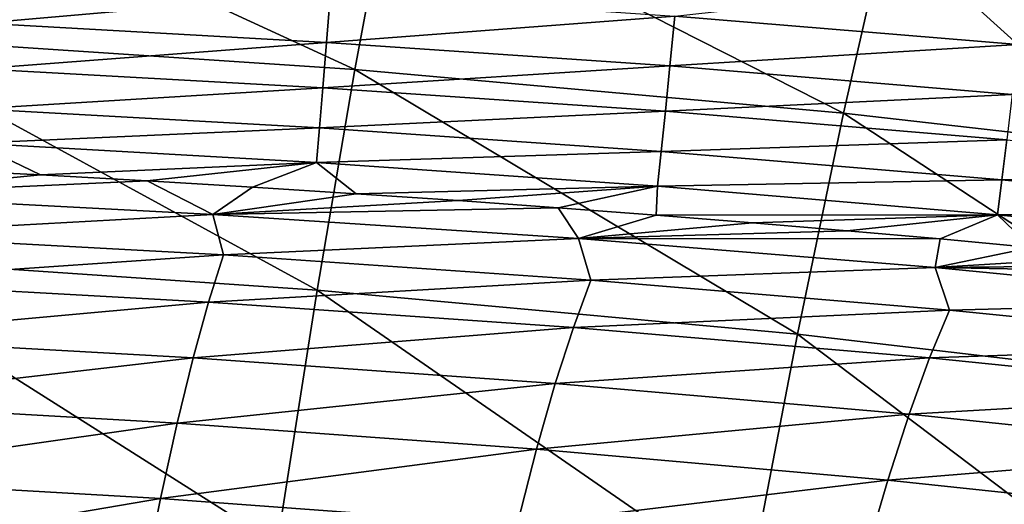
# Model space of a CAD drawing. Header units: millimetres. Extents: x -300 to 300, y -500 to 500.
# Tile 891 of 988: x 41 to 63, y 475 to 486. Entities that reach past the tile are written whole.
import ezdxf

# ---------------------------------------------------------------- set-up
doc = ezdxf.new("R2010")
doc.units = ezdxf.units.MM
doc.header["$LTSCALE"] = 81.481481
for name, color, linetype in [('19', 7, 'CONTINUOUS'), ('21', 7, 'CONTINUOUS'), ('26', 7, 'CONTINUOUS')]:
    doc.layers.add(name, color=color, linetype=linetype)

msp = doc.modelspace()

# ---------------------------------------------------------------- linework, layer by layer
at = {"layer": '19', "color": 7, "linetype": 'CONTINUOUS'}
for points in [[(48.435, 485.04, 31.862), (37.457, 490.101, 27.228), (36.836, 485.808, 31.897), (48.435, 485.04, 31.862)], [(49.243, 489.346, 27.198), (37.457, 490.101, 27.228), (48.435, 485.04, 31.862), (49.243, 489.346, 27.198)], [(59.701, 484.037, 31.818), (49.243, 489.346, 27.198), (48.435, 485.04, 31.862), (59.701, 484.037, 31.818)], [(60.686, 488.358, 27.159), (49.243, 489.346, 27.198), (59.701, 484.037, 31.818), (60.686, 488.358, 27.159)], [(70.637, 482.792, 31.765), (60.686, 488.358, 27.159), (59.701, 484.037, 31.818), (70.637, 482.792, 31.765)], [(71.792, 487.13, 27.114), (60.686, 488.358, 27.159), (70.637, 482.792, 31.765), (71.792, 487.13, 27.114)], [(47.568, 479.952, 36.23), (36.836, 485.808, 31.897), (36.172, 480.73, 36.269), (47.568, 479.952, 36.23)], [(48.435, 485.04, 31.862), (36.836, 485.808, 31.897), (47.568, 479.952, 36.23), (48.435, 485.04, 31.862)], [(58.641, 478.938, 36.181), (48.435, 485.04, 31.862), (47.568, 479.952, 36.23), (58.641, 478.938, 36.181)], [(59.701, 484.037, 31.818), (48.435, 485.04, 31.862), (58.641, 478.938, 36.181), (59.701, 484.037, 31.818)], [(69.395, 477.679, 36.122), (59.701, 484.037, 31.818), (58.641, 478.938, 36.181), (69.395, 477.679, 36.122)], [(70.637, 482.792, 31.765), (59.701, 484.037, 31.818), (69.395, 477.679, 36.122), (70.637, 482.792, 31.765)], [(46.645, 474.101, 40.31), (36.172, 480.73, 36.269), (35.464, 474.885, 40.352), (46.645, 474.101, 40.31)], [(47.568, 479.952, 36.23), (36.172, 480.73, 36.269), (46.645, 474.101, 40.31), (47.568, 479.952, 36.23)], [(57.511, 473.078, 40.257), (47.568, 479.952, 36.23), (46.645, 474.101, 40.31), (57.511, 473.078, 40.257)], [(58.641, 478.938, 36.181), (47.568, 479.952, 36.23), (57.511, 473.078, 40.257), (58.641, 478.938, 36.181)], [(68.067, 471.81, 40.194), (58.641, 478.938, 36.181), (57.511, 473.078, 40.257), (68.067, 471.81, 40.194)], [(69.395, 477.679, 36.122), (58.641, 478.938, 36.181), (68.067, 471.81, 40.194), (69.395, 477.679, 36.122)]]:
    msp.add_3dface(points, dxfattribs=at)
at = {"layer": '21', "color": 7, "linetype": 'CONTINUOUS'}
for points in [[(41.186, 482.611, 10.269), (36.539, 482.154, 11.958), (38.687, 482.739, 10.279), (41.186, 482.611, 10.269)], [(43.651, 482.474, 10.258), (36.539, 482.154, 11.958), (41.186, 482.611, 10.269), (43.651, 482.474, 10.258)], [(45.164, 481.702, 11.888), (36.539, 482.154, 11.958), (43.651, 482.474, 10.258), (45.164, 481.702, 11.888)], [(46.079, 482.33, 10.247), (45.164, 481.702, 11.888), (43.651, 482.474, 10.258), (46.079, 482.33, 10.247)], [(48.466, 482.179, 10.235), (45.164, 481.702, 11.888), (46.079, 482.33, 10.247), (48.466, 482.179, 10.235)], [(45.164, 481.702, 11.888), (36.737, 481.234, 13.748), (36.539, 482.154, 11.958), (45.164, 481.702, 11.888)], [(50.813, 482.021, 10.223), (45.164, 481.702, 11.888), (48.466, 482.179, 10.235), (50.813, 482.021, 10.223)], [(53.119, 481.856, 10.21), (45.164, 481.702, 11.888), (50.813, 482.021, 10.223), (53.119, 481.856, 10.21)], [(53.589, 481.143, 11.803), (45.164, 481.702, 11.888), (53.119, 481.856, 10.21), (53.589, 481.143, 11.803)], [(55.383, 481.685, 10.198), (53.589, 481.143, 11.803), (53.119, 481.856, 10.21), (55.383, 481.685, 10.198)], [(45.407, 480.766, 13.679), (36.737, 481.234, 13.748), (45.164, 481.702, 11.888), (45.407, 480.766, 13.679)], [(53.589, 481.143, 11.803), (45.407, 480.766, 13.679), (45.164, 481.702, 11.888), (53.589, 481.143, 11.803)], [(57.604, 481.508, 10.184), (53.589, 481.143, 11.803), (55.383, 481.685, 10.198), (57.604, 481.508, 10.184)], [(59.784, 481.325, 10.171), (53.589, 481.143, 11.803), (57.604, 481.508, 10.184), (59.784, 481.325, 10.171)], [(45.407, 480.766, 13.679), (36.455, 480.153, 15.533), (36.737, 481.234, 13.748), (45.407, 480.766, 13.679)], [(61.925, 481.136, 10.157), (53.589, 481.143, 11.803), (59.784, 481.325, 10.171), (61.925, 481.136, 10.157)], [(53.874, 480.187, 13.596), (45.407, 480.766, 13.679), (53.589, 481.143, 11.803), (53.874, 480.187, 13.596)], [(61.814, 480.474, 11.705), (53.874, 480.187, 13.596), (53.589, 481.143, 11.803), (61.814, 480.474, 11.705)], [(61.814, 480.474, 11.705), (53.589, 481.143, 11.803), (61.925, 481.136, 10.157), (61.814, 480.474, 11.705)], [(64.03, 480.941, 10.142), (61.814, 480.474, 11.705), (61.925, 481.136, 10.157), (64.03, 480.941, 10.142)], [(45.063, 479.68, 15.467), (36.455, 480.153, 15.533), (45.407, 480.766, 13.679), (45.063, 479.68, 15.467)], [(53.874, 480.187, 13.596), (45.063, 479.68, 15.467), (45.407, 480.766, 13.679), (53.874, 480.187, 13.596)], [(66.098, 480.741, 10.128), (61.814, 480.474, 11.705), (64.03, 480.941, 10.142), (66.098, 480.741, 10.128)], [(68.132, 480.535, 10.113), (61.814, 480.474, 11.705), (66.098, 480.741, 10.128), (68.132, 480.535, 10.113)], [(70.132, 480.324, 10.098), (61.814, 480.474, 11.705), (68.132, 480.535, 10.113), (70.132, 480.324, 10.098)], [(62.14, 479.493, 13.5), (53.874, 480.187, 13.596), (61.814, 480.474, 11.705), (62.14, 479.493, 13.5)], [(69.842, 479.692, 11.594), (62.14, 479.493, 13.5), (61.814, 480.474, 11.705), (69.842, 479.692, 11.594)], [(69.842, 479.692, 11.594), (61.814, 480.474, 11.705), (70.132, 480.324, 10.098), (69.842, 479.692, 11.594)], [(45.063, 479.68, 15.467), (36.163, 478.87, 17.321), (36.455, 480.153, 15.533), (45.063, 479.68, 15.467)], [(53.473, 479.095, 15.389), (45.063, 479.68, 15.467), (53.874, 480.187, 13.596), (53.473, 479.095, 15.389)], [(62.14, 479.493, 13.5), (53.473, 479.095, 15.389), (53.874, 480.187, 13.596), (62.14, 479.493, 13.5)], [(44.708, 478.392, 17.259), (36.163, 478.87, 17.321), (45.063, 479.68, 15.467), (44.708, 478.392, 17.259)], [(53.473, 479.095, 15.389), (44.708, 478.392, 17.259), (45.063, 479.68, 15.467), (53.473, 479.095, 15.389)], [(70.206, 478.683, 13.392), (62.14, 479.493, 13.5), (69.842, 479.692, 11.594), (70.206, 478.683, 13.392)], [(61.684, 478.395, 15.298), (53.473, 479.095, 15.389), (62.14, 479.493, 13.5), (61.684, 478.395, 15.298)], [(70.206, 478.683, 13.392), (61.684, 478.395, 15.298), (62.14, 479.493, 13.5), (70.206, 478.683, 13.392)], [(53.056, 477.801, 17.186), (44.708, 478.392, 17.259), (53.473, 479.095, 15.389), (53.056, 477.801, 17.186)], [(61.684, 478.395, 15.298), (53.056, 477.801, 17.186), (53.473, 479.095, 15.389), (61.684, 478.395, 15.298)], [(44.708, 478.392, 17.259), (35.861, 477.37, 19.116), (36.163, 478.87, 17.321), (44.708, 478.392, 17.259)], [(69.699, 477.577, 15.196), (61.684, 478.395, 15.298), (70.206, 478.683, 13.392), (69.699, 477.577, 15.196)], [(44.339, 476.887, 19.059), (35.861, 477.37, 19.116), (44.708, 478.392, 17.259), (44.339, 476.887, 19.059)], [(53.056, 477.801, 17.186), (44.339, 476.887, 19.059), (44.708, 478.392, 17.259), (53.056, 477.801, 17.186)], [(61.21, 477.094, 17.101), (53.056, 477.801, 17.186), (61.684, 478.395, 15.298), (61.21, 477.094, 17.101)], [(69.699, 477.577, 15.196), (61.21, 477.094, 17.101), (61.684, 478.395, 15.298), (69.699, 477.577, 15.196)], [(52.624, 476.289, 18.99), (44.339, 476.887, 19.059), (53.056, 477.801, 17.186), (52.624, 476.289, 18.99)], [(61.21, 477.094, 17.101), (52.624, 476.289, 18.99), (53.056, 477.801, 17.186), (61.21, 477.094, 17.101)], [(69.172, 476.267, 17.005), (61.21, 477.094, 17.101), (69.699, 477.577, 15.196), (69.172, 476.267, 17.005)], [(44.339, 476.887, 19.059), (35.548, 475.637, 20.921), (35.861, 477.37, 19.116), (44.339, 476.887, 19.059)], [(60.718, 475.574, 18.911), (52.624, 476.289, 18.99), (61.21, 477.094, 17.101), (60.718, 475.574, 18.911)], [(69.172, 476.267, 17.005), (60.718, 475.574, 18.911), (61.21, 477.094, 17.101), (69.172, 476.267, 17.005)], [(43.955, 475.148, 20.867), (35.548, 475.637, 20.921), (44.339, 476.887, 19.059), (43.955, 475.148, 20.867)], [(52.624, 476.289, 18.99), (43.955, 475.148, 20.867), (44.339, 476.887, 19.059), (52.624, 476.289, 18.99)], [(52.174, 474.544, 20.802), (43.955, 475.148, 20.867), (52.624, 476.289, 18.99), (52.174, 474.544, 20.802)], [(60.718, 475.574, 18.911), (52.174, 474.544, 20.802), (52.624, 476.289, 18.99), (60.718, 475.574, 18.911)], [(68.623, 474.738, 18.821), (60.718, 475.574, 18.911), (69.172, 476.267, 17.005), (68.623, 474.738, 18.821)], [(43.955, 475.148, 20.867), (35.222, 473.658, 22.73), (35.548, 475.637, 20.921), (43.955, 475.148, 20.867)], [(60.206, 473.82, 20.728), (52.174, 474.544, 20.802), (60.718, 475.574, 18.911), (60.206, 473.82, 20.728)], [(68.623, 474.738, 18.821), (60.206, 473.82, 20.728), (60.718, 475.574, 18.911), (68.623, 474.738, 18.821)], [(43.557, 473.164, 22.68), (35.222, 473.658, 22.73), (43.955, 475.148, 20.867), (43.557, 473.164, 22.68)], [(52.174, 474.544, 20.802), (43.557, 473.164, 22.68), (43.955, 475.148, 20.867), (52.174, 474.544, 20.802)]]:
    msp.add_3dface(points, dxfattribs=at)
at = {"layer": '26', "color": 7, "linetype": 'CONTINUOUS'}
for points in [[(39.927, 487.261, 3.089), (47.875, 486.819, 3.109), (39.852, 486.107, 4.359), (39.927, 487.261, 3.089)], [(55.808, 486.274, 3.133), (62.215, 486.983, 2.044), (63.717, 485.616, 3.159), (55.808, 486.274, 3.133)], [(62.215, 486.983, 2.044), (64.334, 486.793, 2.055), (63.717, 485.616, 3.159), (62.215, 486.983, 2.044)], [(39.852, 486.107, 4.359), (47.875, 486.819, 3.109), (47.782, 485.666, 4.368), (39.852, 486.107, 4.359)], [(47.875, 486.819, 3.109), (55.808, 486.274, 3.133), (47.782, 485.666, 4.368), (47.875, 486.819, 3.109)], [(47.782, 485.666, 4.368), (55.808, 486.274, 3.133), (55.696, 485.123, 4.379), (47.782, 485.666, 4.368)], [(55.808, 486.274, 3.133), (63.717, 485.616, 3.159), (55.696, 485.123, 4.379), (55.808, 486.274, 3.133)], [(39.852, 486.107, 4.359), (47.782, 485.666, 4.368), (39.784, 485.061, 5.728), (39.852, 486.107, 4.359)], [(39.784, 485.061, 5.728), (47.782, 485.666, 4.368), (47.696, 484.621, 5.727), (39.784, 485.061, 5.728)], [(47.782, 485.666, 4.368), (55.696, 485.123, 4.379), (47.696, 484.621, 5.727), (47.782, 485.666, 4.368)], [(55.696, 485.123, 4.379), (63.717, 485.616, 3.159), (63.585, 484.468, 4.391), (55.696, 485.123, 4.379)], [(39.784, 485.061, 5.728), (47.696, 484.621, 5.727), (39.721, 484.138, 7.183), (39.784, 485.061, 5.728)], [(47.696, 484.621, 5.727), (55.696, 485.123, 4.379), (55.592, 484.078, 5.724), (47.696, 484.621, 5.727)], [(55.696, 485.123, 4.379), (63.585, 484.468, 4.391), (55.592, 484.078, 5.724), (55.696, 485.123, 4.379)], [(39.721, 484.138, 7.183), (47.696, 484.621, 5.727), (47.618, 483.696, 7.17), (39.721, 484.138, 7.183)], [(47.696, 484.621, 5.727), (55.592, 484.078, 5.724), (47.618, 483.696, 7.17), (47.696, 484.621, 5.727)], [(55.592, 484.078, 5.724), (63.585, 484.468, 4.391), (63.462, 483.424, 5.721), (55.592, 484.078, 5.724)], [(39.721, 484.138, 7.183), (47.618, 483.696, 7.17), (39.664, 483.345, 8.706), (39.721, 484.138, 7.183)], [(47.618, 483.696, 7.17), (55.592, 484.078, 5.724), (55.497, 483.151, 7.154), (47.618, 483.696, 7.17)], [(55.592, 484.078, 5.724), (63.462, 483.424, 5.721), (55.497, 483.151, 7.154), (55.592, 484.078, 5.724)], [(39.664, 483.345, 8.706), (47.618, 483.696, 7.17), (47.547, 482.901, 8.681), (39.664, 483.345, 8.706)], [(47.618, 483.696, 7.17), (55.497, 483.151, 7.154), (47.547, 482.901, 8.681), (47.618, 483.696, 7.17)], [(41.186, 482.611, 10.269), (38.687, 482.739, 10.279), (39.664, 483.345, 8.706), (41.186, 482.611, 10.269)], [(41.186, 482.611, 10.269), (39.664, 483.345, 8.706), (47.547, 482.901, 8.681), (41.186, 482.611, 10.269)], [(55.497, 483.151, 7.154), (63.462, 483.424, 5.721), (63.35, 482.495, 7.135), (55.497, 483.151, 7.154)], [(63.462, 483.424, 5.721), (71.296, 482.65, 5.717), (63.35, 482.495, 7.135), (63.462, 483.424, 5.721)], [(47.547, 482.901, 8.681), (55.497, 483.151, 7.154), (55.412, 482.352, 8.652), (47.547, 482.901, 8.681)], [(55.497, 483.151, 7.154), (63.35, 482.495, 7.135), (55.412, 482.352, 8.652), (55.497, 483.151, 7.154)], [(43.651, 482.474, 10.258), (41.186, 482.611, 10.269), (47.547, 482.901, 8.681), (43.651, 482.474, 10.258)], [(46.079, 482.33, 10.247), (43.651, 482.474, 10.258), (47.547, 482.901, 8.681), (46.079, 482.33, 10.247)], [(48.466, 482.179, 10.235), (46.079, 482.33, 10.247), (47.547, 482.901, 8.681), (48.466, 482.179, 10.235)], [(48.466, 482.179, 10.235), (47.547, 482.901, 8.681), (55.412, 482.352, 8.652), (48.466, 482.179, 10.235)], [(63.35, 482.495, 7.135), (71.296, 482.65, 5.717), (71.165, 481.72, 7.113), (63.35, 482.495, 7.135)], [(50.813, 482.021, 10.223), (48.466, 482.179, 10.235), (55.412, 482.352, 8.652), (50.813, 482.021, 10.223)], [(53.119, 481.856, 10.21), (50.813, 482.021, 10.223), (55.412, 482.352, 8.652), (53.119, 481.856, 10.21)], [(55.383, 481.685, 10.198), (53.119, 481.856, 10.21), (55.412, 482.352, 8.652), (55.383, 481.685, 10.198)], [(55.383, 481.685, 10.198), (55.412, 482.352, 8.652), (63.249, 481.692, 8.618), (55.383, 481.685, 10.198)], [(55.412, 482.352, 8.652), (63.35, 482.495, 7.135), (63.249, 481.692, 8.618), (55.412, 482.352, 8.652)], [(63.35, 482.495, 7.135), (71.165, 481.72, 7.113), (63.249, 481.692, 8.618), (63.35, 482.495, 7.135)], [(57.604, 481.508, 10.184), (55.383, 481.685, 10.198), (63.249, 481.692, 8.618), (57.604, 481.508, 10.184)], [(59.784, 481.325, 10.171), (57.604, 481.508, 10.184), (63.249, 481.692, 8.618), (59.784, 481.325, 10.171)], [(61.925, 481.136, 10.157), (59.784, 481.325, 10.171), (63.249, 481.692, 8.618), (61.925, 481.136, 10.157)], [(64.03, 480.941, 10.142), (61.925, 481.136, 10.157), (63.249, 481.692, 8.618), (64.03, 480.941, 10.142)], [(63.249, 481.692, 8.618), (71.165, 481.72, 7.113), (71.048, 480.912, 8.578), (63.249, 481.692, 8.618)], [(64.03, 480.941, 10.142), (63.249, 481.692, 8.618), (71.048, 480.912, 8.578), (64.03, 480.941, 10.142)]]:
    msp.add_3dface(points, dxfattribs=at)

doc.saveas('drawing.dxf')
